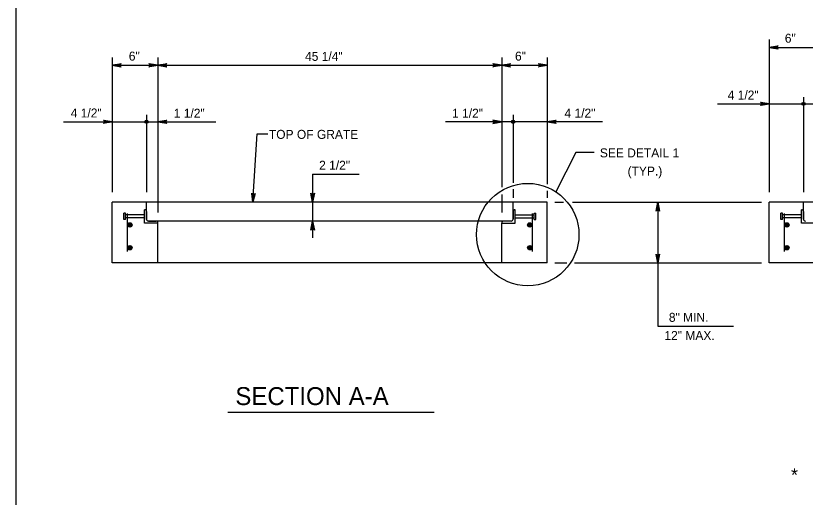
# Model space of a CAD drawing. Extents: x 2087776 to 2104538, y 970919 to 982612.
# Drawn here: x 2093422 to 2094288, y 973448 to 973976 of the extents above; entities that cross this region are included whole.
import ezdxf

# ---------------------------------------------------------------- set-up
doc = ezdxf.new("R2010")
doc.units = 0
doc.layers.add('1', color=7, linetype='Continuous')

msp = doc.modelspace()

# ---------------------------------------------------------------- linework, layer by layer
at = {"layer": '1'}
for p, q in [((2094248.38, 973950.17), (2094248.38, 973782.8)), ((2094248.38, 973941.59), (2094548.37, 973941.59)), ((2093527.87, 973930.52), (2093527.87, 973782.8)), ((2093577.86, 973930.52), (2093577.86, 973760.73)), ((2093954.95, 973930.52), (2093954.95, 973788.22)), ((2094004.95, 973930.52), (2094004.95, 973791.71)), ((2093527.87, 973921.94), (2094004.95, 973921.94)), ((2094285.88, 973887.15), (2094285.88, 973782.8)), ((2094191.53, 973879.67), (2094360.31, 973879.67)), ((2093565.36, 973867.5), (2093565.36, 973782.8)), ((2093967.45, 973867.5), (2093967.45, 973793.26)), ((2093474.26, 973860.02), (2093641.35, 973860.02)), ((2094065.29, 973860.02), (2093893.27, 973860.02)), ((2094036.31, 973826.39), (2094014.42, 973783.25)), ((2094056.5, 973826.39), (2094036.31, 973826.39)), ((2093747.59, 973802.65), (2093798.7, 973802.65)), ((2093747.59, 973802.65), (2093747.59, 973732.69)), ((2093967.45, 973786.02), (2093967.45, 973776.7)), ((2094004.95, 973784.46), (2094004.95, 973776.7)), ((2093954.95, 973780.32), (2093954.95, 973760.73)), ((2094004.95, 973771.94), (2093527.87, 973771.94)), ((2093527.87, 973705.29), (2093527.87, 973771.94)), ((2093565.36, 973752.91), (2093565.36, 973771.94)), ((2093967.45, 973752.8), (2093967.45, 973771.94)), ((2094004.95, 973705.29), (2094004.95, 973771.94)), ((2094013.02, 973771.94), (2094022.57, 973771.94)), ((2094032.66, 973771.94), (2094239.96, 973771.94)), ((2094126.03, 973771.94), (2094126.03, 973635.91)), ((2094548.37, 973771.94), (2094248.38, 973771.94)), ((2094248.38, 973705.29), (2094248.38, 973771.94)), ((2094285.88, 973753.2), (2094285.88, 973771.94)), ((2093542.37, 973759.88), (2093540.37, 973759.88)), ((2093540.37, 973752.76), (2093540.37, 973759.88)), ((2093542.37, 973752.76), (2093542.37, 973759.88)), ((2093563.28, 973757.88), (2093542.37, 973757.88)), ((2093544.54, 973717.79), (2093544.54, 973759.44)), ((2093563.28, 973749.03), (2093563.28, 973763.61)), ((2093565.36, 973761.53), (2093565.36, 973753.2)), ((2093967.45, 973761.53), (2093967.45, 973753.2)), ((2093969.53, 973749.03), (2093969.53, 973763.61)), ((2093969.53, 973757.88), (2093990.45, 973757.88)), ((2093988.28, 973759.44), (2093988.28, 973717.79)), ((2093990.45, 973759.88), (2093992.45, 973759.88)), ((2093990.45, 973752.76), (2093990.45, 973759.88)), ((2093992.45, 973752.76), (2093992.45, 973759.88)), ((2094262.88, 973759.88), (2094260.88, 973759.88)), ((2094260.88, 973752.76), (2094260.88, 973759.88)), ((2094262.88, 973752.76), (2094262.88, 973759.88)), ((2094283.79, 973757.88), (2094262.88, 973757.88)), ((2094265.05, 973717.79), (2094265.05, 973759.44)), ((2094283.79, 973749.03), (2094283.79, 973763.61)), ((2094285.88, 973761.53), (2094285.88, 973753.2)), ((2093540.37, 973752.76), (2093540.37, 973754.16)), ((2093542.37, 973752.76), (2093540.37, 973752.76)), ((2093542.37, 973752.76), (2093542.37, 973754.99)), ((2093563.28, 973754.76), (2093542.37, 973754.76)), ((2093577.86, 973749.03), (2093563.28, 973749.03)), ((2093576.81, 973751.11), (2093567.13, 973751.11)), ((2093567.44, 973751.11), (2093575.77, 973751.11)), ((2093956, 973751.11), (2093576.81, 973751.11)), ((2093577.86, 973705.29), (2093577.86, 973749.03)), ((2093954.95, 973705.29), (2093954.95, 973749.03)), ((2093954.95, 973749.03), (2093969.53, 973749.03)), ((2093965.37, 973751.11), (2093956, 973751.11)), ((2093965.37, 973751.11), (2093957.04, 973751.11)), ((2093969.53, 973754.76), (2093990.45, 973754.76)), ((2093990.45, 973752.76), (2093990.45, 973754.99)), ((2093990.45, 973752.76), (2093992.45, 973752.76)), ((2093992.45, 973752.76), (2093992.45, 973754.16)), ((2094260.88, 973752.76), (2094260.88, 973754.16)), ((2094262.88, 973752.76), (2094260.88, 973752.76)), ((2094262.88, 973752.76), (2094262.88, 973754.99)), ((2094283.79, 973754.76), (2094262.88, 973754.76)), ((2094298.37, 973749.03), (2094283.79, 973749.03)), ((2094004.95, 973705.29), (2093527.87, 973705.29)), ((2094013.02, 973705.29), (2094026.48, 973705.29)), ((2094034.94, 973705.29), (2094239.96, 973705.29)), ((2094548.37, 973705.29), (2094248.38, 973705.29)), ((2094126.03, 973635.91), (2094209.11, 973635.91)), ((2093654.48, 973541.54), (2093880.89, 973541.54))]:
    msp.add_line(p, q, dxfattribs=at)
for points in [[(2096000.74, 972917.37), (2096000.74, 974767.76), (2093422, 974767.76), (2093422, 972917.37), (2096000.74, 972917.37), (2096000.74, 973003.85), (2095344.57, 973003.85), (2095344.57, 973216.04), (2096000.74, 973216.04), (2096000.74, 973311.07), (2095344.57, 973311.07), (2095344.57, 972917.37), (2095603.11, 972917.37), (2095603.11, 973003.85), (2095603.11, 972917.37), (2095855.73, 972917.37), (2095855.73, 973003.85), (2095855.73, 972963.44), (2096000.74, 972963.44)], [(2094248.38, 973941.59), (2094258.16, 973943.43), (2094257.79, 973943.17), (2094257.41, 973942.91), (2094257.21, 973942.58), (2094257.02, 973942.25), (2094256.96, 973941.92), (2094256.91, 973941.59), (2094256.96, 973941.27), (2094257.02, 973940.94), (2094257.21, 973940.61), (2094257.41, 973940.28), (2094257.79, 973940.02), (2094258.16, 973939.76), (2094248.38, 973941.59), (2094257.79, 973940.02), (2094257.41, 973940.28), (2094248.38, 973941.59), (2094257.21, 973940.61), (2094257.02, 973940.94), (2094248.38, 973941.59), (2094256.96, 973941.27), (2094256.91, 973941.59), (2094248.38, 973941.59), (2094256.96, 973941.92), (2094257.02, 973942.25), (2094248.38, 973941.59), (2094257.21, 973942.58), (2094257.41, 973942.91), (2094248.38, 973941.59), (2094257.79, 973943.17)], [(2093527.87, 973921.94), (2093537.65, 973923.78), (2093537.27, 973923.52), (2093536.9, 973923.26), (2093536.7, 973922.93), (2093536.51, 973922.6), (2093536.45, 973922.27), (2093536.4, 973921.94), (2093536.45, 973921.62), (2093536.51, 973921.29), (2093536.7, 973920.96), (2093536.9, 973920.63), (2093537.27, 973920.37), (2093537.65, 973920.11), (2093527.87, 973921.94), (2093537.27, 973920.37), (2093536.9, 973920.63), (2093527.87, 973921.94), (2093536.7, 973920.96), (2093536.51, 973921.29), (2093527.87, 973921.94), (2093536.45, 973921.62), (2093536.4, 973921.94), (2093527.87, 973921.94), (2093536.45, 973922.27), (2093536.51, 973922.6), (2093527.87, 973921.94), (2093536.7, 973922.93), (2093536.9, 973923.26), (2093527.87, 973921.94), (2093537.27, 973923.52)], [(2093577.86, 973921.94), (2093568.07, 973920.11), (2093568.45, 973920.37), (2093568.83, 973920.63), (2093569.02, 973920.96), (2093569.21, 973921.29), (2093569.27, 973921.62), (2093569.33, 973921.94), (2093569.27, 973922.27), (2093569.21, 973922.6), (2093569.02, 973922.93), (2093568.83, 973923.26), (2093568.45, 973923.52), (2093568.07, 973923.78), (2093577.86, 973921.94), (2093568.45, 973923.52), (2093568.83, 973923.26), (2093577.86, 973921.94), (2093569.02, 973922.93), (2093569.21, 973922.6), (2093577.86, 973921.94), (2093569.27, 973922.27), (2093569.33, 973921.94), (2093577.86, 973921.94), (2093569.27, 973921.62), (2093569.21, 973921.29), (2093577.86, 973921.94), (2093569.02, 973920.96), (2093568.83, 973920.63), (2093577.86, 973921.94), (2093568.45, 973920.37)], [(2093577.86, 973921.94), (2093587.64, 973923.78), (2093587.27, 973923.52), (2093586.89, 973923.26), (2093586.69, 973922.93), (2093586.5, 973922.6), (2093586.44, 973922.27), (2093586.39, 973921.94), (2093586.44, 973921.62), (2093586.5, 973921.29), (2093586.69, 973920.96), (2093586.89, 973920.63), (2093587.27, 973920.37), (2093587.64, 973920.11), (2093577.86, 973921.94), (2093587.27, 973920.37), (2093586.89, 973920.63), (2093577.86, 973921.94), (2093586.69, 973920.96), (2093586.5, 973921.29), (2093577.86, 973921.94), (2093586.44, 973921.62), (2093586.39, 973921.94), (2093577.86, 973921.94), (2093586.44, 973922.27), (2093586.5, 973922.6), (2093577.86, 973921.94), (2093586.69, 973922.93), (2093586.89, 973923.26), (2093577.86, 973921.94), (2093587.27, 973923.52)], [(2093954.95, 973921.94), (2093945.17, 973920.11), (2093945.55, 973920.37), (2093945.92, 973920.63), (2093946.12, 973920.96), (2093946.31, 973921.29), (2093946.37, 973921.62), (2093946.42, 973921.94), (2093946.37, 973922.27), (2093946.31, 973922.6), (2093946.12, 973922.93), (2093945.92, 973923.26), (2093945.55, 973923.52), (2093945.17, 973923.78), (2093954.95, 973921.94), (2093945.55, 973923.52), (2093945.92, 973923.26), (2093954.95, 973921.94), (2093946.12, 973922.93), (2093946.31, 973922.6), (2093954.95, 973921.94), (2093946.37, 973922.27), (2093946.42, 973921.94), (2093954.95, 973921.94), (2093946.37, 973921.62), (2093946.31, 973921.29), (2093954.95, 973921.94), (2093946.12, 973920.96), (2093945.92, 973920.63), (2093954.95, 973921.94), (2093945.55, 973920.37)], [(2093954.95, 973921.94), (2093964.74, 973923.78), (2093964.36, 973923.52), (2093963.99, 973923.26), (2093963.79, 973922.93), (2093963.6, 973922.6), (2093963.54, 973922.27), (2093963.48, 973921.94), (2093963.54, 973921.62), (2093963.6, 973921.29), (2093963.79, 973920.96), (2093963.99, 973920.63), (2093964.36, 973920.37), (2093964.74, 973920.11), (2093954.95, 973921.94), (2093964.36, 973920.37), (2093963.99, 973920.63), (2093954.95, 973921.94), (2093963.79, 973920.96), (2093963.6, 973921.29), (2093954.95, 973921.94), (2093963.54, 973921.62), (2093963.48, 973921.94), (2093954.95, 973921.94), (2093963.54, 973922.27), (2093963.6, 973922.6), (2093954.95, 973921.94), (2093963.79, 973922.93), (2093963.99, 973923.26), (2093954.95, 973921.94), (2093964.36, 973923.52)], [(2094004.95, 973921.94), (2093995.16, 973920.11), (2093995.54, 973920.37), (2093995.91, 973920.63), (2093996.11, 973920.96), (2093996.3, 973921.29), (2093996.36, 973921.62), (2093996.42, 973921.94), (2093996.36, 973922.27), (2093996.3, 973922.6), (2093996.11, 973922.93), (2093995.91, 973923.26), (2093995.54, 973923.52), (2093995.16, 973923.78), (2094004.95, 973921.94), (2093995.54, 973923.52), (2093995.91, 973923.26), (2094004.95, 973921.94), (2093996.11, 973922.93), (2093996.3, 973922.6), (2094004.95, 973921.94), (2093996.36, 973922.27), (2093996.42, 973921.94), (2094004.95, 973921.94), (2093996.36, 973921.62), (2093996.3, 973921.29), (2094004.95, 973921.94), (2093996.11, 973920.96), (2093995.91, 973920.63), (2094004.95, 973921.94), (2093995.54, 973920.37)], [(2094248.38, 973879.67), (2094238.6, 973877.83), (2094238.97, 973878.1), (2094239.35, 973878.36), (2094239.55, 973878.69), (2094239.74, 973879.01), (2094239.8, 973879.34), (2094239.85, 973879.67), (2094239.8, 973880), (2094239.74, 973880.33), (2094239.55, 973880.65), (2094239.35, 973880.98), (2094238.97, 973881.24), (2094238.6, 973881.5), (2094248.38, 973879.67), (2094238.97, 973881.24), (2094239.35, 973880.98), (2094248.38, 973879.67), (2094239.55, 973880.65), (2094239.74, 973880.33), (2094248.38, 973879.67), (2094239.8, 973880), (2094239.85, 973879.67), (2094248.38, 973879.67), (2094239.8, 973879.34), (2094239.74, 973879.01), (2094248.38, 973879.67), (2094239.55, 973878.69), (2094239.35, 973878.36), (2094248.38, 973879.67), (2094238.97, 973878.1)], [(2093527.87, 973860.02), (2093518.08, 973858.18), (2093518.46, 973858.45), (2093518.83, 973858.71), (2093519.03, 973859.03), (2093519.22, 973859.36), (2093519.28, 973859.69), (2093519.34, 973860.02), (2093519.28, 973860.35), (2093519.22, 973860.68), (2093519.03, 973861), (2093518.83, 973861.33), (2093518.46, 973861.59), (2093518.08, 973861.85), (2093527.87, 973860.02), (2093518.46, 973861.59), (2093518.83, 973861.33), (2093527.87, 973860.02), (2093519.03, 973861), (2093519.22, 973860.68), (2093527.87, 973860.02), (2093519.28, 973860.35), (2093519.34, 973860.02), (2093527.87, 973860.02), (2093519.28, 973859.69), (2093519.22, 973859.36), (2093527.87, 973860.02), (2093519.03, 973859.03), (2093518.83, 973858.71), (2093527.87, 973860.02), (2093518.46, 973858.45)], [(2093577.86, 973860.02), (2093587.64, 973861.85), (2093587.27, 973861.59), (2093586.89, 973861.33), (2093586.69, 973861), (2093586.5, 973860.68), (2093586.44, 973860.35), (2093586.39, 973860.02), (2093586.44, 973859.69), (2093586.5, 973859.36), (2093586.69, 973859.03), (2093586.89, 973858.71), (2093587.27, 973858.45), (2093587.64, 973858.18), (2093577.86, 973860.02), (2093587.27, 973858.45), (2093586.89, 973858.71), (2093577.86, 973860.02), (2093586.69, 973859.03), (2093586.5, 973859.36), (2093577.86, 973860.02), (2093586.44, 973859.69), (2093586.39, 973860.02), (2093577.86, 973860.02), (2093586.44, 973860.35), (2093586.5, 973860.68), (2093577.86, 973860.02), (2093586.69, 973861), (2093586.89, 973861.33), (2093577.86, 973860.02), (2093587.27, 973861.59)], [(2093954.95, 973860.02), (2093945.17, 973861.85), (2093945.55, 973861.59), (2093945.92, 973861.33), (2093946.12, 973861), (2093946.31, 973860.68), (2093946.37, 973860.35), (2093946.42, 973860.02), (2093946.37, 973859.69), (2093946.31, 973859.36), (2093946.12, 973859.03), (2093945.92, 973858.71), (2093945.55, 973858.45), (2093945.17, 973858.18), (2093954.95, 973860.02), (2093945.55, 973858.45), (2093945.92, 973858.71), (2093954.95, 973860.02), (2093946.12, 973859.03), (2093946.31, 973859.36), (2093954.95, 973860.02), (2093946.37, 973859.69), (2093946.42, 973860.02), (2093954.95, 973860.02), (2093946.37, 973860.35), (2093946.31, 973860.68), (2093954.95, 973860.02), (2093946.12, 973861), (2093945.92, 973861.33), (2093954.95, 973860.02), (2093945.55, 973861.59)], [(2094004.95, 973860.02), (2094014.73, 973861.85), (2094014.35, 973861.59), (2094013.98, 973861.33), (2094013.78, 973861), (2094013.59, 973860.68), (2094013.53, 973860.35), (2094013.48, 973860.02), (2094013.53, 973859.69), (2094013.59, 973859.36), (2094013.78, 973859.03), (2094013.98, 973858.71), (2094014.35, 973858.45), (2094014.73, 973858.18), (2094004.95, 973860.02), (2094014.35, 973858.45), (2094013.98, 973858.71), (2094004.95, 973860.02), (2094013.78, 973859.03), (2094013.59, 973859.36), (2094004.95, 973860.02), (2094013.53, 973859.69), (2094013.48, 973860.02), (2094004.95, 973860.02), (2094013.53, 973860.35), (2094013.59, 973860.68), (2094004.95, 973860.02), (2094013.78, 973861), (2094013.98, 973861.33), (2094004.95, 973860.02), (2094014.35, 973861.59)], [(2093682.03, 973771.94), (2093686.6, 973846.66), (2093698.5, 973846.66)], [(2093682.03, 973771.94), (2093680.8, 973781.75), (2093681.04, 973781.36), (2093681.27, 973780.97), (2093681.59, 973780.75), (2093681.9, 973780.54), (2093682.22, 973780.47), (2093682.54, 973780.39), (2093682.87, 973780.43), (2093683.2, 973780.46), (2093683.54, 973780.64), (2093683.87, 973780.81), (2093684.16, 973781.17), (2093684.44, 973781.52), (2093682.03, 973771.94), (2093684.16, 973781.17), (2093683.87, 973780.81), (2093682.03, 973771.94), (2093683.54, 973780.64), (2093683.2, 973780.46), (2093682.03, 973771.94), (2093682.87, 973780.43), (2093682.54, 973780.39), (2093682.03, 973771.94), (2093682.22, 973780.47), (2093681.9, 973780.54), (2093682.03, 973771.94), (2093681.59, 973780.75), (2093681.27, 973780.97), (2093682.03, 973771.94), (2093681.04, 973781.36)], [(2093747.59, 973771.94), (2093745.76, 973781.73), (2093746.02, 973781.35), (2093746.28, 973780.97), (2093746.61, 973780.78), (2093746.94, 973780.59), (2093747.26, 973780.53), (2093747.59, 973780.47), (2093747.92, 973780.53), (2093748.25, 973780.59), (2093748.58, 973780.78), (2093748.9, 973780.97), (2093749.17, 973781.35), (2093749.43, 973781.73), (2093747.59, 973771.94), (2093749.17, 973781.35), (2093748.9, 973780.97), (2093747.59, 973771.94), (2093748.58, 973780.78), (2093748.25, 973780.59), (2093747.59, 973771.94), (2093747.92, 973780.53), (2093747.59, 973780.47), (2093747.59, 973771.94), (2093747.26, 973780.53), (2093746.94, 973780.59), (2093747.59, 973771.94), (2093746.61, 973780.78), (2093746.28, 973780.97), (2093747.59, 973771.94), (2093746.02, 973781.35)], [(2094126.03, 973771.94), (2094127.86, 973762.16), (2094127.6, 973762.53), (2094127.34, 973762.91), (2094127.01, 973763.11), (2094126.68, 973763.3), (2094126.36, 973763.36), (2094126.03, 973763.41), (2094125.7, 973763.36), (2094125.37, 973763.3), (2094125.04, 973763.11), (2094124.72, 973762.91), (2094124.45, 973762.53), (2094124.19, 973762.16), (2094126.03, 973771.94), (2094124.45, 973762.53), (2094124.72, 973762.91), (2094126.03, 973771.94), (2094125.04, 973763.11), (2094125.37, 973763.3), (2094126.03, 973771.94), (2094125.7, 973763.36), (2094126.03, 973763.41), (2094126.03, 973771.94), (2094126.36, 973763.36), (2094126.68, 973763.3), (2094126.03, 973771.94), (2094127.01, 973763.11), (2094127.34, 973762.91), (2094126.03, 973771.94), (2094127.6, 973762.53)], [(2093747.59, 973751.11), (2093749.43, 973741.33), (2093749.17, 973741.7), (2093748.9, 973742.08), (2093748.58, 973742.28), (2093748.25, 973742.47), (2093747.92, 973742.53), (2093747.59, 973742.58), (2093747.26, 973742.53), (2093746.94, 973742.47), (2093746.61, 973742.28), (2093746.28, 973742.08), (2093746.02, 973741.7), (2093745.76, 973741.33), (2093747.59, 973751.11), (2093746.02, 973741.7), (2093746.28, 973742.08), (2093747.59, 973751.11), (2093746.61, 973742.28), (2093746.94, 973742.47), (2093747.59, 973751.11), (2093747.26, 973742.53), (2093747.59, 973742.58), (2093747.59, 973751.11), (2093747.92, 973742.53), (2093748.25, 973742.47), (2093747.59, 973751.11), (2093748.58, 973742.28), (2093748.9, 973742.08), (2093747.59, 973751.11), (2093749.17, 973741.7)], [(2094126.03, 973705.29), (2094124.19, 973715.08), (2094124.45, 973714.7), (2094124.72, 973714.32), (2094125.04, 973714.13), (2094125.37, 973713.94), (2094125.7, 973713.88), (2094126.03, 973713.82), (2094126.36, 973713.88), (2094126.68, 973713.94), (2094127.01, 973714.13), (2094127.34, 973714.32), (2094127.6, 973714.7), (2094127.86, 973715.08), (2094126.03, 973705.29), (2094127.6, 973714.7), (2094127.34, 973714.32), (2094126.03, 973705.29), (2094127.01, 973714.13), (2094126.68, 973713.94), (2094126.03, 973705.29), (2094126.36, 973713.88), (2094126.03, 973713.82), (2094126.03, 973705.29), (2094125.7, 973713.88), (2094125.37, 973713.94), (2094126.03, 973705.29), (2094125.04, 973714.13), (2094124.72, 973714.32), (2094126.03, 973705.29), (2094124.45, 973714.7)]]:
    msp.add_lwpolyline(points, dxfattribs=at)
for centre, radius in [((2094285.88, 973879.67), 1.75), ((2094285.88, 973879.67), 0.875), ((2093565.36, 973860.02), 1.75), ((2093967.45, 973860.02), 1.75), ((2093565.36, 973860.02), 0.875), ((2093967.45, 973860.02), 0.875), ((2093983.52, 973736.35), 56.16), ((2093547.1, 973746.94), 2.45), ((2093547.1, 973746.94), 2.27), ((2093547.1, 973746.94), 2.1), ((2093547.1, 973746.94), 1.93), ((2093547.1, 973746.94), 1.75), ((2093547.1, 973746.94), 1.58), ((2093985.73, 973746.94), 2.45), ((2093985.73, 973746.94), 2.27), ((2093985.73, 973746.94), 2.1), ((2093985.73, 973746.94), 1.93), ((2093985.73, 973746.94), 1.75), ((2093985.73, 973746.94), 1.58), ((2094267.61, 973746.94), 2.45), ((2094267.61, 973746.94), 2.27), ((2094267.61, 973746.94), 2.1), ((2094267.61, 973746.94), 1.93), ((2094267.61, 973746.94), 1.75), ((2094267.61, 973746.94), 1.58), ((2093547.1, 973746.94), 1.4), ((2093547.1, 973746.94), 1.23), ((2093547.1, 973746.94), 1.06), ((2093547.1, 973746.94), 0.883), ((2093547.1, 973746.94), 0.709), ((2093547.1, 973746.94), 0.535), ((2093547.1, 973746.94), 0.361), ((2093547.1, 973746.94), 0.188), ((2093985.73, 973746.94), 1.4), ((2093985.73, 973746.94), 1.23), ((2093985.73, 973746.94), 1.06), ((2093985.73, 973746.94), 0.883), ((2093985.73, 973746.94), 0.709), ((2093985.73, 973746.94), 0.535), ((2093985.73, 973746.94), 0.361), ((2093985.73, 973746.94), 0.188), ((2094267.61, 973746.94), 1.4), ((2094267.61, 973746.94), 1.23), ((2094267.61, 973746.94), 1.06), ((2094267.61, 973746.94), 0.883), ((2094267.61, 973746.94), 0.709), ((2094267.61, 973746.94), 0.535), ((2094267.61, 973746.94), 0.361), ((2094267.61, 973746.94), 0.188), ((2093547.1, 973721.94), 2.45), ((2093547.1, 973721.94), 2.27), ((2093547.1, 973721.94), 2.1), ((2093547.1, 973721.94), 1.93), ((2093547.1, 973721.94), 1.75), ((2093547.1, 973721.94), 1.58), ((2093547.1, 973721.94), 1.4), ((2093547.1, 973721.94), 1.23), ((2093547.1, 973721.94), 1.06), ((2093547.1, 973721.94), 0.883), ((2093547.1, 973721.94), 0.709), ((2093547.1, 973721.94), 0.535), ((2093985.82, 973721.94), 2.45), ((2093985.82, 973721.94), 2.27), ((2093985.82, 973721.94), 2.1), ((2093985.82, 973721.94), 1.93), ((2093985.82, 973721.94), 1.75), ((2093985.82, 973721.94), 1.58), ((2093985.82, 973721.94), 1.4), ((2093985.82, 973721.94), 1.23), ((2093985.82, 973721.94), 1.06), ((2093985.82, 973721.94), 0.883), ((2093985.82, 973721.94), 0.709), ((2093985.82, 973721.94), 0.535), ((2094267.61, 973721.94), 2.45), ((2094267.61, 973721.94), 2.27), ((2094267.61, 973721.94), 2.1), ((2094267.61, 973721.94), 1.93), ((2094267.61, 973721.94), 1.75), ((2094267.61, 973721.94), 1.58), ((2094267.61, 973721.94), 1.4), ((2094267.61, 973721.94), 1.23), ((2094267.61, 973721.94), 1.06), ((2094267.61, 973721.94), 0.883), ((2094267.61, 973721.94), 0.709), ((2094267.61, 973721.94), 0.535), ((2093547.1, 973721.94), 0.361), ((2093547.1, 973721.94), 0.188), ((2093985.82, 973721.94), 0.361), ((2093985.82, 973721.94), 0.188), ((2094267.61, 973721.94), 0.361), ((2094267.61, 973721.94), 0.188)]:
    msp.add_circle(centre, radius, dxfattribs=at)
for centre, start, end in [((2093563.28, 973761.53), 360, 90), ((2093969.53, 973761.53), 90, 180), ((2094283.79, 973761.53), 360, 90), ((2093567.44, 973753.2), 180, 270), ((2093575.77, 973749.03), 0, 90), ((2093957.04, 973749.03), 90, 180), ((2093965.37, 973753.2), 270, 0), ((2094287.96, 973753.2), 180, 270)]:
    msp.add_arc(centre, 2.08, start, end, dxfattribs=at)

# ---------------------------------------------------------------- texts
for s, p in [('6"', (2094265.41, 973946.72)), ('6"', (2093545.96, 973927.07)), ('6"', (2093969.55, 973927.07)), ('4 1/2"', (2094202.77, 973884.37)), ('4 1/2"', (2093482.25, 973864.72)), ('4 1/2"', (2094023.78, 973864.59))]:
    msp.add_text(s, height=9.843, rotation=360, dxfattribs=at).set_placement(p)
for s, height, p in [('45 1/4"', 9.843, (2093739.22, 973926.8)), ('1 1/2"', 9.843, (2093595.24, 973864.45)), ('1 1/2"', 9.843, (2093900.48, 973864.45)), ('TOP OF GRATE', 9.8425, (2093699.6, 973841.3)), ('SEE DETAIL 1', 9.8425, (2094062.58, 973821.02)), ('2 1/2"', 9.843, (2093754.69, 973807.49)), ('(TYP.)', 9.843, (2094093, 973801.1)), ('8" MIN.', 9.843, (2094138.26, 973640.74)), ('12" MAX.', 9.843, (2094133.38, 973620.82)), ('SECTION A-A', 19.685, (2093662.78, 973549.46)), ('*', 14.76, (2094272.2, 973465.49))]:
    msp.add_text(s, height=height, dxfattribs=at).set_placement(p)

doc.saveas('drawing.dxf')
